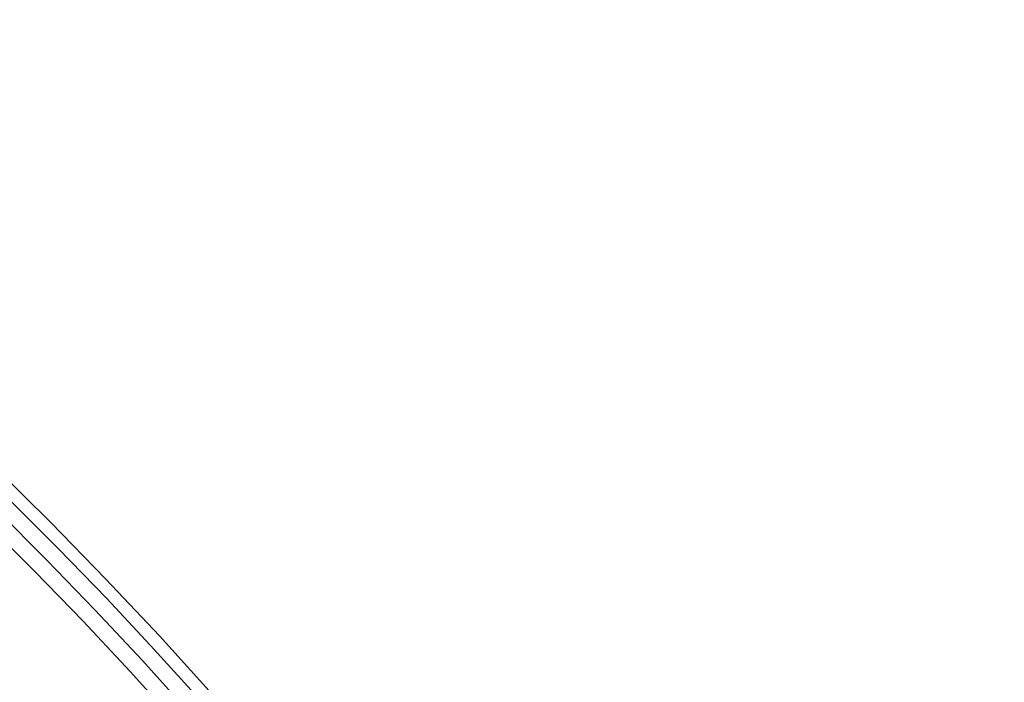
# Model space of a CAD drawing. Header units: millimetres. Extents: x -2637 to -1637, y 678 to 1678.
# Tile 344 of 348: x -1975 to -1954, y 1487 to 1501. Entities that reach past the tile are written whole.
import ezdxf

# ---------------------------------------------------------------- set-up
doc = ezdxf.new("R2010")
doc.units = ezdxf.units.MM
doc.layers.add('Make2D$B.SHOW mini', color=7, linetype='Continuous', true_color=0x000000)
doc.styles.add('Arial Standard', font='txt')
doc.dimstyles.get("Standard").update_dxf_attribs({"dimscale": 10, "dimtxt": 2.5, "dimasz": 3, "dimexe": 1, "dimexo": 0.5, "dimgap": 0.8, "dimtad": 1, "dimtoh": 1, "dimzin": 1, "dimdsep": 46, "dimtxsty": 'Arial Standard', "dimblk": 'OPEN90', "dimcen": 2.5, "dimadec": 1, "dimazin": 1, "dimtfac": 1, "dimtdec": 4, "dimtix": 1, "dimtofl": 0, "dimtmove": 1, "dimatfit": 3, "dimldrblk": 'OPEN90', "dimfxl": 1, "dimtolj": 1, "dimtzin": 1, "dimarcsym": 0})

# ---------------------------------------------------------------- blocks, each defined once
blk = doc.blocks.new('*D4')
at = {"layer": 'Defpoints', "color": 0}
for p in [(-1915.374, 1563.169), (-2152.374, 1474.352), (-1915.374, 1474.352)]:
    blk.add_point(p, dxfattribs=at)
at = {"layer": 'Make2D$B.SHOW mini', "color": 0, "lineweight": -2}
for p, q in [((-2152.374, 1476.852), (-2152.374, 1568.169)), ((-1915.374, 1476.852), (-1915.374, 1568.169)), ((-2137.374, 1563.169), (-1930.374, 1563.169))]:
    blk.add_line(p, q, dxfattribs=at)
at = {"layer": 'Make2D$B.SHOW mini', "color": 0}
for points in [[(-2137.374, 1565.669), (-2137.374, 1560.669), (-2152.374, 1563.169)], [(-1930.374, 1560.669), (-1930.374, 1565.669), (-1915.374, 1563.169)]]:
    blk.add_solid(points, dxfattribs=at)
at = {"layer": 'Make2D$B.SHOW mini', "color": 0, "insert": (-2033.874, 1574.827), "char_height": 15, "attachment_point": 5, "style": 'Arial Standard'}
blk.add_mtext('\\A1;237.00', dxfattribs=at)

msp = doc.modelspace()

# ---------------------------------------------------------------- linework, layer by layer
at = {"layer": 'Make2D$B.SHOW mini', "color": 18, "lineweight": -3, "true_color": 0x000000}
for points in [[(-1975.48, 1491.628), (-1974.298, 1490.466), (-1973.138, 1489.282), (-1972.003, 1488.075), (-1970.891, 1486.846), (-1969.805, 1485.596), (-1968.745, 1484.326), (-1967.711, 1483.037), (-1966.704, 1481.729), (-1965.724, 1480.403), (-1964.771, 1479.061), (-1963.847, 1477.702), (-1962.951, 1476.328), (-1962.084, 1474.94), (-1961.246, 1473.539), (-1960.437, 1472.125), (-1959.659, 1470.7), (-1958.91, 1469.264), (-1958.191, 1467.818), (-1957.502, 1466.364), (-1956.843, 1464.901), (-1956.214, 1463.432), (-1955.616, 1461.956), (-1955.048, 1460.475)], [(-1975.183, 1490.961), (-1974.141, 1489.922), (-1973.116, 1488.865), (-1972.111, 1487.791), (-1971.125, 1486.699)], [(-1975.424, 1490.715), (-1974.386, 1489.68), (-1973.366, 1488.628), (-1972.364, 1487.558), (-1971.382, 1486.47)], [(-1971.64, 1486.241), (-1972.618, 1487.324), (-1973.616, 1488.39), (-1974.631, 1489.438), (-1975.665, 1490.468)]]:
    msp.add_lwpolyline(points, dxfattribs=at)

# ---------------------------------------------------------------- dimensions: what is measured, and where the dimension line sits
at = {"layer": 'Make2D$B.SHOW mini', "color": 5, "true_color": 0x0000ff}
dim = msp.add_linear_dim(base=(-1915.374, 1563.169), p1=(-2152.374, 1474.352), p2=(-1915.374, 1474.352), dimstyle='Standard', override={"dimscale": 5, "dimtxt": 3, "dimasz": 3, "dimexe": 1, "dimexo": 0.5, "dimgap": 0.8, "dimtad": 1, "dimtih": 0, "dimtoh": 0, "dimdec": 2, "dimzin": 1, "dimtxsty": 'Arial Standard', "dimsah": 0, "dimcen": 2.5, "dimadec": 1, "dimazin": 1, "dimtix": 0, "dimtmove": 0, "dimtzin": 1}, dxfattribs=at)
dim.commit()
dim.dimension.update_dxf_attribs({"geometry": '*D4', "text_midpoint": (-2033.874, 1574.827)})

doc.saveas('drawing.dxf')
